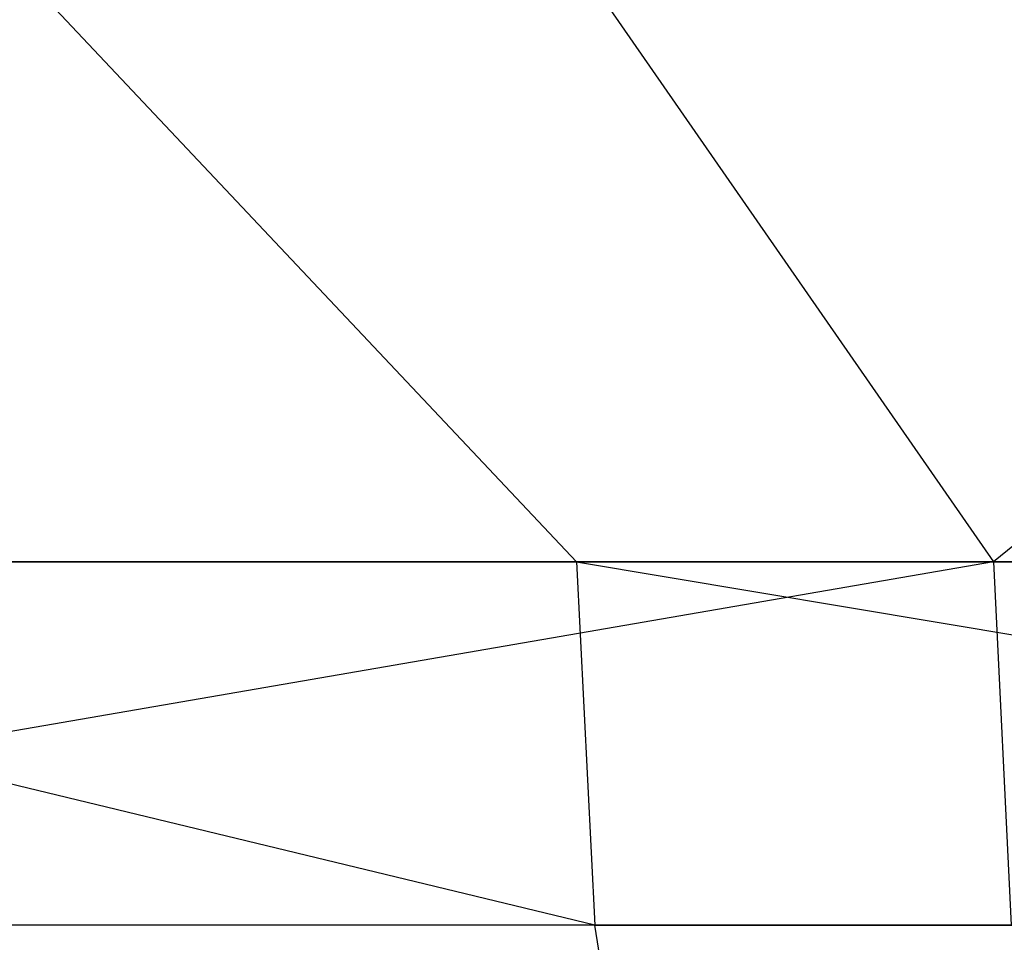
# Model space of a CAD drawing. Extents: x -172 to 172, y -29 to 28.
# Tile 265 of 656: x -57.47 to -53.28, y -15.92 to -12. Entities that reach past the tile are written whole.
import ezdxf

# ---------------------------------------------------------------- set-up
doc = ezdxf.new("R2010")
doc.units = 0
doc.header["$LTSCALE"] = 25.4
doc.layers.get('0').update_dxf_attribs({"linetype": 'CONTINUOUS'})

msp = doc.modelspace()

# ---------------------------------------------------------------- linework, layer by layer
at = {"color": 0}
for p, q in [((-55.103, -14.2997, -1406.7124), (-61.422, -7.5997, -1404.4443)), ((-55.103, -14.2997, -1406.7124), (-61.422, -7.5997, -1404.4443)), ((-57.9816, -7.5997, -1080.7866), (-53.329, -14.2997, -1079.2006)), ((-57.9816, -7.5997, -1080.7866), (-53.329, -14.2997, -1079.2006)), ((-45.0562, -7.5997, -1076.7383), (-53.329, -14.2997, -1079.2006)), ((-45.0562, -7.5997, -1076.7383), (-53.329, -14.2997, -1079.2006)), ((-53.329, -14.2997, -1079.2006), (-62.2752, -15.8448, -1082.646)), ((-53.329, -14.2997, -1079.2006), (-62.2752, -15.8448, -1082.646)), ((-55.103, -14.2997, -1406.7124), (-61.422, -14.2997, -1404.4443)), ((-55.103, -14.2997, -1406.7124), (-61.422, -14.2997, -1404.4443)), ((-55.0248, -15.8448, -1406.4805), (-61.422, -14.2997, -1404.4443)), ((-55.0248, -15.8448, -1406.4805), (-61.422, -14.2997, -1404.4443)), ((-57.9816, -14.2997, -1080.7866), (-53.329, -14.2997, -1079.2006)), ((-57.9816, -14.2997, -1080.7866), (-53.329, -14.2997, -1079.2006)), ((-48.5855, -14.2997, -1408.7666), (-55.103, -14.2997, -1406.7124)), ((-55.103, -14.2997, -1406.7124), (-55.0248, -15.8448, -1406.4805)), ((-55.103, -14.2997, -1406.7124), (-55.0248, -15.8448, -1406.4805)), ((-55.103, -14.2997, -1406.7124), (-45.8683, -15.8448, -1409.2863)), ((-55.103, -14.2997, -1406.7124), (-45.8683, -15.8448, -1409.2863)), ((-48.5855, -14.2997, -1408.7666), (-55.103, -14.2997, -1406.7124)), ((-53.329, -14.2997, -1079.2006), (-45.0562, -14.2997, -1076.7383)), ((-53.329, -14.2997, -1079.2006), (-53.2534, -15.8448, -1079.4332)), ((-53.329, -14.2997, -1079.2006), (-45.0562, -14.2997, -1076.7383)), ((-53.329, -14.2997, -1079.2006), (-53.2534, -15.8448, -1079.4332)), ((-55.0248, -15.8448, -1406.4805), (-64.0113, -15.8448, -1403.1702)), ((-55.0248, -15.8448, -1406.4805), (-64.0113, -15.8448, -1403.1702)), ((-53.2534, -15.8448, -1079.4332), (-62.2752, -15.8448, -1082.646)), ((-53.2534, -15.8448, -1079.4332), (-62.2752, -15.8448, -1082.646)), ((-54.798, -17.2386, -1405.8075), (-55.0248, -15.8448, -1406.4805)), ((-55.0248, -15.8448, -1406.4805), (-45.8683, -15.8448, -1409.2863)), ((-55.0248, -15.8448, -1406.4805), (-45.8683, -15.8448, -1409.2863)), ((-54.798, -17.2386, -1405.8075), (-55.0248, -15.8448, -1406.4805))]:
    msp.add_line(p, q, dxfattribs=at)

doc.saveas('drawing.dxf')
